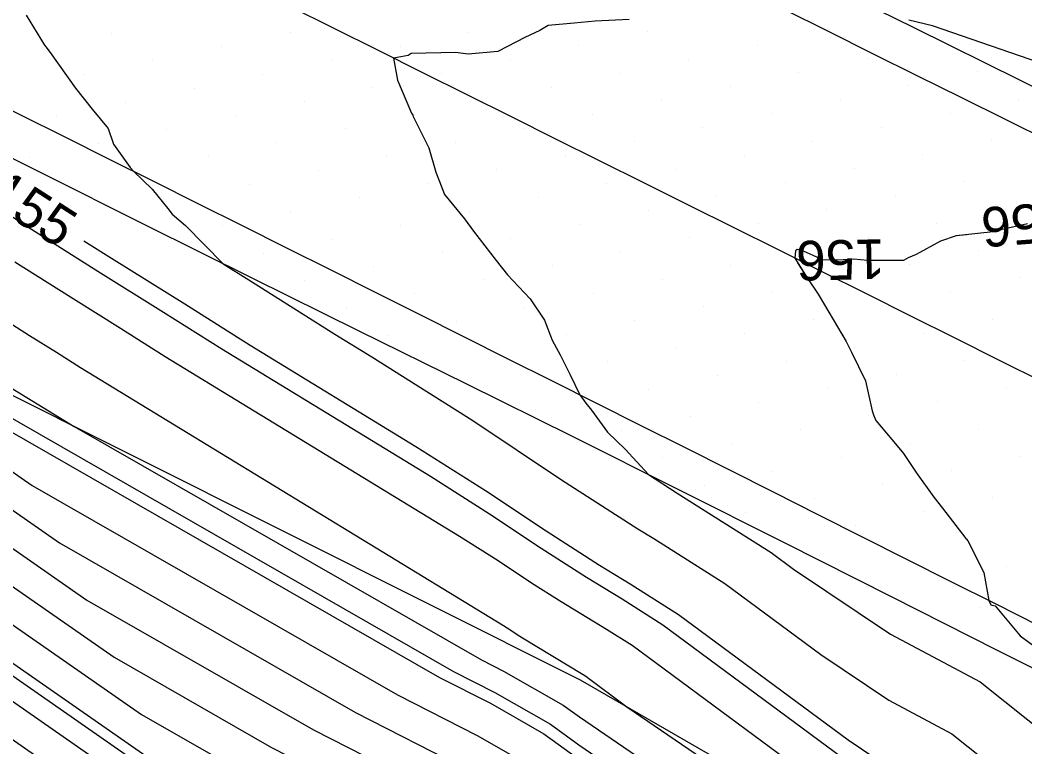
# Model space of a CAD drawing. Extents: x 2354170 to 2357230, y 866100 to 868290.
# Drawn here: x 2355542.1 to 2355592.8, y 867242 to 867278.7 of the extents above; entities that cross this region are included whole.
import ezdxf

# ---------------------------------------------------------------- set-up
doc = ezdxf.new("R2010")
doc.units = 0
for name, color, linetype in [('Default', 7, 'Continuous'), ('DTM Contours Major', 7, 'Continuous'), ('DTM Contours Minor', 7, 'Continuous'), ('DTM Contours Minor Text', 7, 'Continuous'), ('Exist DTM Breakline', 7, 'Continuous'), ('Exist DTM Scan Elevation Point', 7, 'Continuous'), ('Exist Roads EOP', 7, 'Continuous'), ('PH Exist DTM Breakline', 7, 'Continuous')]:
    doc.layers.add(name, color=color, linetype=linetype)

msp = doc.modelspace()

# ---------------------------------------------------------------- linework, layer by layer
at = {"layer": 'Default'}
for points in [[(2355498.681, 867286.32), (2355502.541, 867283.454), (2355505.125, 867281.626), (2355507.381, 867280.121), (2355509.392, 867278.775), (2355520.965, 867268.679), (2355520.992, 867268.661), (2355521.014, 867268.646), (2355521.033, 867268.632), (2355521.051, 867268.62), (2355521.353, 867268.448), (2355539.105, 867259.432), (2355540.157, 867258.925), (2355541.33, 867258.111), (2355563.255, 867245.548), (2355565.821, 867244.24), (2355568.521, 867242.701), (2355570.259, 867241.434), (2355580.546, 867234.4), (2355583.034, 867233.328)], [(2355542.411, 867278.946), (2355543.324, 867277.435), (2355543.393, 867277.341), (2355543.61, 867277.068), (2355544.885, 867275.263), (2355545.729, 867274.209), (2355546.534, 867273.224), (2355546.802, 867272.436), (2355547.142, 867271.972), (2355547.654, 867271.27), (2355547.826, 867271.07), (2355548.758, 867270.175), (2355549.542, 867269.189), (2355549.775, 867268.902), (2355550.44, 867268.333), (2355552.347, 867266.405), (2355553.641, 867265.597), (2355557.979, 867262.851), (2355559.847, 867261.712), (2355564.93, 867258.497), (2355569.363, 867255.539), (2355573.259, 867253.041), (2355574.06, 867252.556), (2355577.645, 867250.28), (2355582.486, 867246.7), (2355585.924, 867244.4), (2355589.105, 867242.706), (2355591.662, 867240.669)], [(2355572.827, 867278.721), (2355571.105, 867278.647), (2355570.052, 867278.542), (2355568.735, 867278.43), (2355568.323, 867278.174), (2355567.563, 867277.824), (2355566.685, 867277.36), (2355566.204, 867277.107), (2355564.706, 867276.97), (2355564.062, 867277.063), (2355561.821, 867277.009), (2355561.675, 867276.903), (2355560.94, 867276.775), (2355561.138, 867275.66), (2355561.845, 867273.996), (2355561.909, 867273.896), (2355561.93, 867273.841), (2355562.723, 867272.258), (2355563.062, 867271.021), (2355563.252, 867270.561), (2355563.509, 867269.897), (2355564.508, 867268.675), (2355564.971, 867268.058), (2355566.111, 867266.567), (2355566.688, 867265.849), (2355567.832, 867264.638), (2355568.552, 867263.563), (2355568.938, 867262.549), (2355569.334, 867261.811), (2355569.848, 867260.812), (2355570.326, 867259.804), (2355570.635, 867259.378), (2355570.928, 867259.031), (2355571.73, 867257.911), (2355572.622, 867257.065), (2355573.796, 867255.773), (2355575.195, 867254.876), (2355575.248, 867254.844), (2355579.984, 867251.838), (2355581.108, 867251.006), (2355586.004, 867247.73), (2355590.536, 867245.318), (2355594.178, 867242.416)], [(2355594.029, 867276.366), (2355588.119, 867278.4), (2355586.937, 867278.697)], [(2355501.771, 867275.091), (2355503.748, 867273.925), (2355504.358, 867273.585), (2355505.574, 867272.803), (2355516.679, 867265.241), (2355520.689, 867263.088), (2355524.737, 867260.851), (2355535.287, 867255.492), (2355540.102, 867253.173), (2355545.469, 867249.448), (2355556.899, 867242.898), (2355563.821, 867239.371), (2355565.597, 867238.359), (2355570.102, 867235.072), (2355574.659, 867231.957), (2355582.898, 867228.406), (2355587.9, 867224.771)], [(2355494.411, 867273.013), (2355499.736, 867269.872), (2355502.637, 867268.256), (2355508.42, 867264.535), (2355512.347, 867261.862), (2355520.387, 867257.544), (2355528.505, 867253.058), (2355531.469, 867251.553), (2355540.048, 867247.421), (2355549.609, 867240.785), (2355550.544, 867240.249), (2355561.821, 867234.502), (2355562.673, 867234.016), (2355568.161, 867230.013), (2355569.978, 867229.2), (2355571.769, 867228.222), (2355581.361, 867224.089)], [(2355592.918, 867268.426), (2355591.04, 867268), (2355589.317, 867267.811), (2355588.527, 867267.554), (2355587.297, 867266.875), (2355586.894, 867266.713), (2355586.656, 867266.574), (2355586.437, 867266.573)], [(2355545.319, 867267.561), (2355546.706, 867266.688), (2355550.405, 867264.38), (2355553.7, 867262.294), (2355562.059, 867257.194), (2355565.57, 867254.974), (2355568.632, 867252.931), (2355571.322, 867251.205), (2355572.872, 867250.269), (2355575.306, 867248.723), (2355583.864, 867242.394), (2355585.843, 867241.07), (2355587.674, 867240.095), (2355589.146, 867238.923), (2355590.628, 867238.012), (2355599.005, 867229.697)], [(2355541.834, 867266.507), (2355544.639, 867264.741), (2355547.168, 867263.163), (2355549.42, 867261.737), (2355564.272, 867252.676), (2355566.211, 867251.451), (2355567.901, 867250.323), (2355569.386, 867249.37), (2355571.683, 867247.981), (2355572.968, 867247.166), (2355585.242, 867238.088), (2355585.762, 867237.74), (2355586.243, 867237.484), (2355586.63, 867237.176), (2355587.019, 867236.937), (2355589.219, 867234.753), (2355600.619, 867226.741)], [(2355581.32, 867266.462), (2355581.802, 867265.691), (2355582.351, 867264.875), (2355582.901, 867263.961), (2355583.773, 867262.486), (2355584.037, 867261.947), (2355584.75, 867260.507), (2355585.073, 867258.983), (2355585.149, 867258.784), (2355585.272, 867258.497), (2355586.344, 867257.224), (2355586.655, 867256.842), (2355587.295, 867255.883), (2355588.198, 867254.644), (2355588.636, 867254.083), (2355589.814, 867252.555), (2355589.838, 867252.523), (2355589.899, 867252.438), (2355590.719, 867250.831), (2355590.966, 867249.424), (2355591.064, 867249.208), (2355591.284, 867249.158), (2355592.541, 867247.646), (2355594.292, 867246.36)], [(2355541.065, 867263.743), (2355542.572, 867262.794), (2355543.931, 867261.946), (2355545.141, 867261.18), (2355566.485, 867248.159), (2355566.851, 867247.928), (2355567.169, 867247.715), (2355567.45, 867247.535), (2355570.495, 867245.694), (2355570.629, 867245.609), (2355572.709, 867244.071), (2355584.47, 867236.029), (2355585.41, 867235.624), (2355586.101, 867235.122), (2355599.254, 867225.878)], [(2355540.862, 867260.623), (2355544.83, 867258.202), (2355565.373, 867246.431), (2355566.488, 867245.863), (2355569.496, 867244.149), (2355570.311, 867243.554), (2355582.508, 867235.215), (2355584.908, 867234.181), (2355586.671, 867232.899), (2355597.889, 867225.015)], [(2355540.139, 867257.008), (2355542.71, 867255.223), (2355561.136, 867244.665), (2355565.154, 867242.617), (2355567.547, 867241.254), (2355570.207, 867239.313), (2355578.584, 867233.586), (2355583.903, 867231.294), (2355587.813, 867228.452), (2355595.159, 867223.288)], [(2355540.121, 867255.091), (2355544.089, 867252.336), (2355559.018, 867243.781), (2355564.488, 867240.994), (2355566.572, 867239.806), (2355570.155, 867237.193), (2355576.622, 867232.771), (2355583.401, 867229.85), (2355588.383, 867226.228), (2355593.794, 867222.425)], [(2355540.084, 867251.256), (2355546.849, 867246.56), (2355554.781, 867242.015), (2355563.155, 867237.748), (2355564.623, 867236.911), (2355570.05, 867232.952), (2355572.697, 867231.142), (2355582.396, 867226.963), (2355589.525, 867221.781), (2355591.064, 867220.699), (2355600.893, 867216.591)], [(2355540.066, 867249.339), (2355548.229, 867243.672), (2355552.662, 867241.132), (2355562.488, 867236.125), (2355563.648, 867235.464), (2355569.998, 867230.832), (2355570.735, 867230.328), (2355581.894, 867225.519), (2355589.468, 867220.013), (2355589.978, 867219.77), (2355590.483, 867219.508), (2355600.705, 867215.236)], [(2355540.03, 867245.504), (2355547.94, 867240.013), (2355549.978, 867238.948), (2355552.911, 867237.08), (2355561.155, 867232.879), (2355561.699, 867232.569), (2355565.202, 867230.013), (2355569.978, 867227.876), (2355574.686, 867225.305), (2355580.889, 867222.632), (2355584.492, 867220.013), (2355589.978, 867217.402), (2355595.409, 867214.582)], [(2355540.012, 867243.587), (2355545.16, 867240.013), (2355549.978, 867237.494), (2355556.914, 867233.077), (2355560.488, 867231.255), (2355560.724, 867231.121), (2355562.243, 867230.013), (2355569.978, 867226.552), (2355577.603, 867222.388), (2355580.387, 867221.189), (2355582.004, 867220.013), (2355589.978, 867216.218), (2355597.872, 867212.119)]]:
    msp.add_lwpolyline(points, dxfattribs=at)
at = {"layer": 'DTM Contours Major'}
msp.add_lwpolyline([(2355538.215, 867271.055), (2355542.346, 867268.349), (2355546.017, 867266.039), (2355549.326, 867263.974), (2355552.273, 867262.109), (2355562.797, 867255.688), (2355565.784, 867253.8), (2355568.388, 867252.062), (2355570.677, 867250.594), (2355572.476, 867249.506), (2355574.527, 867248.204), (2355584.324, 867240.958), (2355585.816, 867239.96), (2355587.197, 867239.225), (2355588.307, 867238.34), (2355589.425, 867237.654), (2355595.743, 867231.382), (2355601.529, 867227.316), (2355602.338, 867226.978), (2355608.033, 867223.354), (2355611.528, 867220.811), (2355611.869, 867220.706), (2355613.112, 867220.102), (2355614.857, 867219.707)], dxfattribs=at)
at = {"layer": 'DTM Contours Minor'}
for points in [[(2355589.836, 867267.868), (2355589.317, 867267.811), (2355588.527, 867267.554), (2355587.297, 867266.875), (2355586.894, 867266.713), (2355586.656, 867266.574), (2355584.842, 867266.571), (2355584.141, 867266.635), (2355583.342, 867266.595), (2355582.599, 867266.61), (2355581.461, 867267.115), (2355581.294, 867267.123), (2355581.208, 867267.058), (2355581.18, 867266.686), (2355581.802, 867265.691), (2355582.351, 867264.875), (2355582.901, 867263.961), (2355583.773, 867262.486), (2355584.037, 867261.947), (2355584.75, 867260.507), (2355585.073, 867258.983), (2355585.149, 867258.784), (2355585.272, 867258.497), (2355586.344, 867257.224), (2355586.655, 867256.842), (2355587.295, 867255.883), (2355588.198, 867254.644), (2355588.636, 867254.083), (2355589.814, 867252.555), (2355589.838, 867252.523), (2355589.899, 867252.438), (2355590.719, 867250.831), (2355590.966, 867249.424), (2355591.064, 867249.208), (2355591.284, 867249.158), (2355592.541, 867247.646), (2355594.292, 867246.36)], [(2355540.87, 867259.074), (2355563.961, 867245.842), (2355566.043, 867244.781), (2355568.846, 867243.184), (2355570.276, 867242.14), (2355581.2, 867234.672), (2355583.263, 867233.783)], [(2355540.102, 867253.173), (2355545.469, 867249.448), (2355556.899, 867242.898), (2355563.821, 867239.371), (2355565.597, 867238.359), (2355570.102, 867235.072), (2355574.659, 867231.957), (2355582.898, 867228.406), (2355588.954, 867224.004), (2355592.429, 867221.562), (2355601.082, 867217.946)], [(2355540.042, 867246.782), (2355549.794, 867240.013), (2355549.978, 867239.917), (2355550.243, 867239.748), (2355561.599, 867233.961), (2355562.348, 867233.534), (2355567.174, 867230.013), (2355569.978, 867228.759), (2355572.742, 867227.25), (2355581.224, 867223.595), (2355586.151, 867220.013), (2355589.978, 867218.192), (2355593.767, 867216.224)]]:
    msp.add_lwpolyline(points, dxfattribs=at)
at = {"layer": 'Exist DTM Breakline'}
for points in [[(2355593.735, 867260.415), (2355591.499, 867261.533), (2355589.262, 867262.651), (2355587.026, 867263.768), (2355584.789, 867264.885), (2355582.552, 867266.001), (2355580.315, 867267.118), (2355578.078, 867268.234), (2355575.841, 867269.349), (2355573.604, 867270.465), (2355571.366, 867271.58), (2355569.129, 867272.695), (2355566.891, 867273.81), (2355564.654, 867274.925), (2355562.416, 867276.04), (2355560.178, 867277.154), (2355557.94, 867278.268), (2355555.702, 867279.382)], [(2355580.625, 867279.242), (2355582.864, 867278.13), (2355585.103, 867277.018), (2355587.342, 867275.906), (2355589.582, 867274.795), (2355591.821, 867273.683), (2355594.06, 867272.571)], [(2355539.879, 867275.043), (2355542.115, 867273.925), (2355544.351, 867272.807), (2355546.587, 867271.689), (2355548.823, 867270.571), (2355551.059, 867269.453), (2355553.295, 867268.334), (2355555.531, 867267.216), (2355557.766, 867266.097), (2355560.002, 867264.978), (2355562.237, 867263.859), (2355564.473, 867262.739), (2355566.708, 867261.619), (2355568.942, 867260.498), (2355571.177, 867259.377), (2355573.411, 867258.256), (2355575.645, 867257.134), (2355577.879, 867256.011), (2355580.113, 867254.888), (2355582.346, 867253.765), (2355584.579, 867252.641), (2355586.812, 867251.517), (2355589.045, 867250.392), (2355591.278, 867249.267), (2355593.51, 867248.142)]]:
    msp.add_lwpolyline(points, dxfattribs=at)
at = {"layer": 'Exist DTM Scan Elevation Point'}
for p, q in [((2355546.707, 867278.016), (2355546.707, 867278.016)), ((2355555.72, 867278.048), (2355555.72, 867278.048)), ((2355564.734, 867278.08), (2355564.734, 867278.08)), ((2355573.748, 867278.111), (2355573.748, 867278.111)), ((2355552.256, 867277.342), (2355552.256, 867277.342)), ((2355561.27, 867277.374), (2355561.27, 867277.374)), ((2355570.284, 867277.406), (2355570.284, 867277.406)), ((2355579.297, 867277.437), (2355579.297, 867277.437)), ((2355543.242, 867277.311), (2355543.242, 867277.311)), ((2355548.792, 867276.637), (2355548.792, 867276.637)), ((2355557.805, 867276.668), (2355557.805, 867276.668)), ((2355566.819, 867276.7), (2355566.819, 867276.7)), ((2355575.833, 867276.732), (2355575.833, 867276.732)), ((2355584.847, 867276.763), (2355584.847, 867276.763)), ((2355545.327, 867275.931), (2355545.327, 867275.931)), ((2355554.341, 867275.963), (2355554.341, 867275.963)), ((2355563.355, 867275.995), (2355563.355, 867275.995)), ((2355572.369, 867276.026), (2355572.369, 867276.026)), ((2355581.382, 867276.058), (2355581.382, 867276.058)), ((2355590.396, 867276.09), (2355590.396, 867276.09)), ((2355559.89, 867275.289), (2355559.89, 867275.289)), ((2355568.904, 867275.321), (2355568.904, 867275.321)), ((2355577.918, 867275.352), (2355577.918, 867275.352)), ((2355586.932, 867275.384), (2355586.932, 867275.384)), ((2355550.877, 867275.257), (2355550.877, 867275.257)), ((2355547.412, 867274.552), (2355547.412, 867274.552)), ((2355556.426, 867274.583), (2355556.426, 867274.583)), ((2355565.44, 867274.615), (2355565.44, 867274.615)), ((2355574.454, 867274.647), (2355574.454, 867274.647)), ((2355583.467, 867274.679), (2355583.467, 867274.679)), ((2355592.481, 867274.71), (2355592.481, 867274.71)), ((2355543.948, 867273.846), (2355543.948, 867273.846)), ((2355552.962, 867273.878), (2355552.962, 867273.878)), ((2355561.975, 867273.91), (2355561.975, 867273.91)), ((2355570.989, 867273.941), (2355570.989, 867273.941)), ((2355580.003, 867273.973), (2355580.003, 867273.973)), ((2355589.017, 867274.005), (2355589.017, 867274.005)), ((2355576.539, 867273.267), (2355576.539, 867273.267)), ((2355585.552, 867273.299), (2355585.552, 867273.299)), ((2355549.497, 867273.172), (2355549.497, 867273.172)), ((2355558.511, 867273.204), (2355558.511, 867273.204)), ((2355567.525, 867273.236), (2355567.525, 867273.236)), ((2355546.033, 867272.467), (2355546.033, 867272.467)), ((2355555.047, 867272.498), (2355555.047, 867272.498)), ((2355564.06, 867272.53), (2355564.06, 867272.53)), ((2355573.074, 867272.562), (2355573.074, 867272.562)), ((2355582.088, 867272.594), (2355582.088, 867272.594)), ((2355591.102, 867272.625), (2355591.102, 867272.625)), ((2355542.568, 867271.761), (2355542.568, 867271.761)), ((2355551.582, 867271.793), (2355551.582, 867271.793)), ((2355560.596, 867271.825), (2355560.596, 867271.825)), ((2355569.61, 867271.856), (2355569.61, 867271.856)), ((2355578.624, 867271.888), (2355578.624, 867271.888)), ((2355587.637, 867271.92), (2355587.637, 867271.92)), ((2355548.118, 867271.087), (2355548.118, 867271.087)), ((2355557.132, 867271.119), (2355557.132, 867271.119)), ((2355566.145, 867271.151), (2355566.145, 867271.151)), ((2355575.159, 867271.182), (2355575.159, 867271.182)), ((2355584.173, 867271.214), (2355584.173, 867271.214)), ((2355553.667, 867270.413), (2355553.667, 867270.413)), ((2355562.681, 867270.445), (2355562.681, 867270.445)), ((2355571.695, 867270.477), (2355571.695, 867270.477)), ((2355580.709, 867270.509), (2355580.709, 867270.509)), ((2355589.722, 867270.54), (2355589.722, 867270.54)), ((2355559.216, 867269.74), (2355559.216, 867269.74)), ((2355568.23, 867269.771), (2355568.23, 867269.771)), ((2355577.244, 867269.803), (2355577.244, 867269.803)), ((2355586.258, 867269.835), (2355586.258, 867269.835)), ((2355550.203, 867269.708), (2355550.203, 867269.708)), ((2355555.752, 867269.034), (2355555.752, 867269.034)), ((2355564.766, 867269.066), (2355564.766, 867269.066)), ((2355573.78, 867269.097), (2355573.78, 867269.097)), ((2355582.794, 867269.129), (2355582.794, 867269.129)), ((2355591.807, 867269.161), (2355591.807, 867269.161)), ((2355552.288, 867268.329), (2355552.288, 867268.329)), ((2355561.301, 867268.36), (2355561.301, 867268.36)), ((2355570.315, 867268.392), (2355570.315, 867268.392)), ((2355579.329, 867268.424), (2355579.329, 867268.424)), ((2355588.343, 867268.455), (2355588.343, 867268.455)), ((2355566.851, 867267.686), (2355566.851, 867267.686)), ((2355575.865, 867267.718), (2355575.865, 867267.718)), ((2355584.879, 867267.75), (2355584.879, 867267.75)), ((2355557.837, 867267.655), (2355557.837, 867267.655)), ((2355554.373, 867266.949), (2355554.373, 867266.949)), ((2355563.386, 867266.981), (2355563.386, 867266.981)), ((2355572.4, 867267.012), (2355572.4, 867267.012)), ((2355581.414, 867267.044), (2355581.414, 867267.044)), ((2355590.428, 867267.076), (2355590.428, 867267.076)), ((2355559.922, 867266.275), (2355559.922, 867266.275)), ((2355568.936, 867266.307), (2355568.936, 867266.307)), ((2355577.95, 867266.339), (2355577.95, 867266.339)), ((2355586.964, 867266.37), (2355586.964, 867266.37)), ((2355583.499, 867265.665), (2355583.499, 867265.665)), ((2355592.513, 867265.696), (2355592.513, 867265.696)), ((2355556.458, 867265.57), (2355556.458, 867265.57)), ((2355565.471, 867265.601), (2355565.471, 867265.601)), ((2355574.485, 867265.633), (2355574.485, 867265.633)), ((2355562.007, 867264.896), (2355562.007, 867264.896)), ((2355571.021, 867264.927), (2355571.021, 867264.927)), ((2355580.035, 867264.959), (2355580.035, 867264.959)), ((2355589.049, 867264.991), (2355589.049, 867264.991)), ((2355558.543, 867264.19), (2355558.543, 867264.19)), ((2355567.556, 867264.222), (2355567.556, 867264.222)), ((2355576.57, 867264.254), (2355576.57, 867264.254)), ((2355585.584, 867264.285), (2355585.584, 867264.285)), ((2355564.092, 867263.516), (2355564.092, 867263.516)), ((2355573.106, 867263.548), (2355573.106, 867263.548)), ((2355582.12, 867263.58), (2355582.12, 867263.58)), ((2355591.133, 867263.611), (2355591.133, 867263.611)), ((2355560.628, 867262.811), (2355560.628, 867262.811)), ((2355569.641, 867262.842), (2355569.641, 867262.842)), ((2355578.655, 867262.874), (2355578.655, 867262.874)), ((2355587.669, 867262.906), (2355587.669, 867262.906)), ((2355566.177, 867262.137), (2355566.177, 867262.137)), ((2355575.191, 867262.169), (2355575.191, 867262.169)), ((2355584.205, 867262.2), (2355584.205, 867262.2)), ((2355571.726, 867261.463), (2355571.726, 867261.463)), ((2355580.74, 867261.495), (2355580.74, 867261.495)), ((2355589.754, 867261.526), (2355589.754, 867261.526)), ((2355568.262, 867260.757), (2355568.262, 867260.757)), ((2355577.276, 867260.789), (2355577.276, 867260.789)), ((2355586.29, 867260.821), (2355586.29, 867260.821)), ((2355573.811, 867260.084), (2355573.811, 867260.084)), ((2355582.825, 867260.115), (2355582.825, 867260.115)), ((2355591.839, 867260.147), (2355591.839, 867260.147)), ((2355570.347, 867259.378), (2355570.347, 867259.378)), ((2355579.361, 867259.41), (2355579.361, 867259.41)), ((2355588.375, 867259.441), (2355588.375, 867259.441)), ((2355575.896, 867258.704), (2355575.896, 867258.704)), ((2355584.91, 867258.736), (2355584.91, 867258.736)), ((2355590.46, 867258.062), (2355590.46, 867258.062)), ((2355572.432, 867257.999), (2355572.432, 867257.999)), ((2355581.446, 867258.03), (2355581.446, 867258.03)), ((2355577.981, 867257.325), (2355577.981, 867257.325)), ((2355586.995, 867257.356), (2355586.995, 867257.356)), ((2355574.517, 867256.619), (2355574.517, 867256.619)), ((2355583.531, 867256.651), (2355583.531, 867256.651)), ((2355592.545, 867256.683), (2355592.545, 867256.683)), ((2355580.066, 867255.945), (2355580.066, 867255.945)), ((2355589.08, 867255.977), (2355589.08, 867255.977)), ((2355576.602, 867255.24), (2355576.602, 867255.24)), ((2355585.616, 867255.271), (2355585.616, 867255.271)), ((2355582.151, 867254.566), (2355582.151, 867254.566)), ((2355591.165, 867254.598), (2355591.165, 867254.598)), ((2355578.687, 867253.86), (2355578.687, 867253.86)), ((2355587.701, 867253.892), (2355587.701, 867253.892)), ((2355584.236, 867253.186), (2355584.236, 867253.186)), ((2355589.786, 867252.513), (2355589.786, 867252.513)), ((2355591.871, 867251.133), (2355591.871, 867251.133)), ((2355588.406, 867250.428), (2355588.406, 867250.428)), ((2355590.491, 867249.048), (2355590.491, 867249.048)), ((2355592.576, 867247.669), (2355592.576, 867247.669))]:
    msp.add_line(p, q, dxfattribs=at)
at = {"layer": 'Exist Roads EOP'}
for points in [[(2355538.754, 867302.227), (2355544.135, 867299.572), (2355549.516, 867296.919), (2355554.898, 867294.266), (2355560.279, 867291.612), (2355565.66, 867288.958), (2355571.04, 867286.301), (2355576.419, 867283.643), (2355581.797, 867280.983), (2355587.175, 867278.323), (2355592.553, 867275.664), (2355597.934, 867273.008), (2355603.316, 867270.357), (2355608.702, 867267.713), (2355614.092, 867265.076), (2355619.486, 867262.449), (2355623.518, 867260.505)], [(2355607.216, 867238.324), (2355602.08, 867241.424), (2355596.769, 867244.215), (2355591.409, 867246.912), (2355586.05, 867249.61), (2355580.691, 867252.309), (2355575.331, 867255.004), (2355569.966, 867257.691), (2355564.592, 867260.359), (2355559.21, 867263.012), (2355553.83, 867265.668), (2355548.457, 867268.338), (2355543.089, 867271.018), (2355537.723, 867273.703), (2355532.358, 867276.389), (2355526.992, 867279.073), (2355521.624, 867281.754), (2355516.254, 867284.431), (2355510.881, 867287.101), (2355505.505, 867289.765), (2355500.126, 867292.423), (2355494.742, 867295.071), (2355489.347, 867297.698), (2355489.144, 867297.796)]]:
    msp.add_lwpolyline(points, dxfattribs=at)
at = {"layer": 'PH Exist DTM Breakline'}
msp.add_lwpolyline([(2355467.609, 867284.843), (2355483.349, 867280.144), (2355504.816, 867275.004), (2355520.989, 867268.602), (2355540.172, 867260.533), (2355570.357, 867245.428), (2355585.733, 867236.554), (2355602.467, 867227.909), (2355608.505, 867224.137), (2355611.768, 867221.035), (2355613.044, 867220.414), (2355618.944, 867221.407)], dxfattribs=at)

# ---------------------------------------------------------------- texts
at = {"layer": 'Default'}
for s, rotation, p in [('155', 327.3327, (2355540.324, 867269.546)), ('156', 181.2505, (2355585.694, 867267.649))]:
    msp.add_text(s, height=2, rotation=rotation, dxfattribs=at).set_placement(p)
at = {"layer": 'DTM Contours Minor Text'}
msp.add_text('156', height=2, rotation=184.3904, dxfattribs=at).set_placement((2355594.977, 867269.567))

doc.saveas('drawing.dxf')
